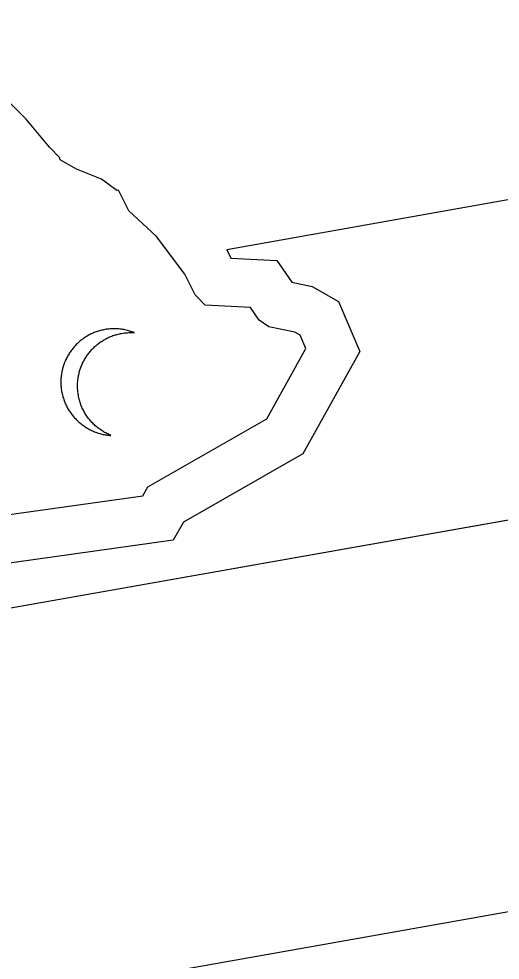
# Model space of a CAD drawing. Extents: x 1581789 to 1622364, y 1043167 to 1103486.
# Drawn here: x 1611828.091 to 1611830.582, y 1090926.418 to 1090931.293 of the extents above; entities that cross this region are included whole.
import ezdxf

# ---------------------------------------------------------------- set-up
doc = ezdxf.new("R2010")
doc.units = 0
doc.layers.add('RD_PD_ALT1_TX', color=7, linetype='Continuous')

msp = doc.modelspace()

# ---------------------------------------------------------------- linework, layer by layer
at = {"layer": 'RD_PD_ALT1_TX'}
for p, q in [((1611828.1302, 1090930.7741), (1611827.8485, 1090931.0524)), ((1611828.2504, 1090930.6277), (1611828.1302, 1090930.7741)), ((1611828.3031, 1090930.5736), (1611828.2504, 1090930.6277)), ((1611828.305, 1090930.563), (1611828.3031, 1090930.5736)), ((1611828.3906, 1090930.5152), (1611828.305, 1090930.563)), ((1611828.5197, 1090930.4634), (1611828.3906, 1090930.5152)), ((1611828.5989, 1090930.4039), (1611828.5197, 1090930.4634)), ((1611828.6075, 1090930.4054), (1611828.5989, 1090930.4039)), ((1611828.6606, 1090930.2986), (1611828.6075, 1090930.4054)), ((1611828.8039, 1090930.1664), (1611828.6606, 1090930.2986)), ((1611828.9512, 1090929.9703), (1611828.8039, 1090930.1664)), ((1611829.0043, 1090929.8636), (1611828.9512, 1090929.9703)), ((1611829.0565, 1090929.8098), (1611829.0043, 1090929.8636)), ((1611829.2906, 1090929.7977), (1611829.0565, 1090929.8098)), ((1611829.3359, 1090929.7323), (1611829.2906, 1090929.7977)), ((1611829.3853, 1090929.6988), (1611829.3359, 1090929.7323)), ((1611817.959, 1090926.4525), (1611836.1644, 1090929.6816)), ((1611817.9685, 1090926.4542), (1611836.174, 1090929.6833)), ((1611829.5191, 1090929.6705), (1611829.3853, 1090929.6988)), ((1611829.548, 1090929.6541), (1611829.5191, 1090929.6705)), ((1611829.5773, 1090929.5853), (1611829.548, 1090929.6541)), ((1611829.3756, 1090929.2221), (1611829.5773, 1090929.5853)), ((1611828.7593, 1090928.8695), (1611829.3756, 1090929.2221)), ((1611828.733, 1090928.823), (1611828.7593, 1090928.8695)), ((1611827.3237, 1090928.6258), (1611828.733, 1090928.823))]:
    msp.add_line(p, q, dxfattribs=at)
for points in [[(1611835.8884, 1090931.293), (1611829.1672, 1090930.0972), (1611829.1891, 1090930.0536), (1611829.4262, 1090930.0412), (1611829.5037, 1090929.9294), (1611829.6092, 1090929.9071), (1611829.7458, 1090929.8289), (1611829.8553, 1090929.5709), (1611829.5607, 1090929.04), (1611828.9436, 1090928.6868), (1611828.8904, 1090928.5929), (1611827.2425, 1090928.3624), (1611826.8332, 1090928.7322), (1611825.834, 1090928.5732), (1611825.4841, 1090928.8301), (1611824.7917, 1090929.3211), (1611817.6836, 1090928.0603)], [(1611828.6892, 1090929.6679), (1611828.6835, 1090929.6702), (1611828.6774, 1090929.6723), (1611828.6714, 1090929.6745), (1611828.6654, 1090929.6763), (1611828.6594, 1090929.6781), (1611828.6534, 1090929.6798), (1611828.647, 1090929.6812), (1611828.6407, 1090929.6825), (1611828.6344, 1090929.6838), (1611828.6281, 1090929.6847), (1611828.6219, 1090929.6856), (1611828.6156, 1090929.6866), (1611828.609, 1090929.687), (1611828.6028, 1090929.6875), (1611828.5963, 1090929.688), (1611828.5897, 1090929.6881), (1611828.5832, 1090929.6881), (1611828.5767, 1090929.6882), (1611828.5703, 1090929.6879), (1611828.5634, 1090929.6875), (1611828.5571, 1090929.6867), (1611828.5503, 1090929.6859), (1611828.5435, 1090929.6851), (1611828.5368, 1090929.684), (1611828.5313, 1090929.683), (1611828.5255, 1090929.6815), (1611828.5196, 1090929.6805), (1611828.5142, 1090929.6787), (1611828.5084, 1090929.6773), (1611828.503, 1090929.6755), (1611828.4976, 1090929.6738), (1611828.4919, 1090929.6719), (1611828.4865, 1090929.6702), (1611828.4812, 1090929.668), (1611828.4759, 1090929.6658), (1611828.4706, 1090929.6633), (1611828.4657, 1090929.6612), (1611828.4605, 1090929.6586), (1611828.4557, 1090929.6558), (1611828.4505, 1090929.6532), (1611828.4457, 1090929.6503), (1611828.4409, 1090929.6474), (1611828.4362, 1090929.6446), (1611828.4315, 1090929.6413), (1611828.4268, 1090929.638), (1611828.4225, 1090929.6348), (1611828.4178, 1090929.6316), (1611828.4135, 1090929.6284), (1611828.4092, 1090929.6248), (1611828.405, 1090929.6212), (1611828.4007, 1090929.6176), (1611828.3966, 1090929.6136), (1611828.3927, 1090929.6101), (1611828.3886, 1090929.6061), (1611828.3848, 1090929.6021), (1611828.3811, 1090929.5978), (1611828.3773, 1090929.5939), (1611828.374, 1090929.5897), (1611828.3703, 1090929.5854), (1611828.367, 1090929.5811), (1611828.3637, 1090929.5765), (1611828.3604, 1090929.5722), (1611828.3572, 1090929.5676), (1611828.354, 1090929.563), (1611828.3511, 1090929.5584), (1611828.3483, 1090929.5538), (1611828.3455, 1090929.5489), (1611828.3427, 1090929.5439), (1611828.3403, 1090929.5394), (1611828.3375, 1090929.5344), (1611828.3352, 1090929.5292), (1611828.3328, 1090929.5243), (1611828.3309, 1090929.519), (1611828.3285, 1090929.5142), (1611828.3266, 1090929.5089), (1611828.3247, 1090929.5037), (1611828.3227, 1090929.4985), (1611828.3213, 1090929.493), (1611828.3194, 1090929.4878), (1611828.3179, 1090929.4822), (1611828.3168, 1090929.4771), (1611828.3153, 1090929.4716), (1611828.3143, 1090929.4661), (1611828.3132, 1090929.4607), (1611828.3121, 1090929.4552), (1611828.3115, 1090929.4494), (1611828.3105, 1090929.4439), (1611828.3099, 1090929.4381), (1611828.3096, 1090929.4328), (1611828.309, 1090929.427), (1611828.3088, 1090929.4213), (1611828.3086, 1090929.4156), (1611828.3088, 1090929.4099), (1611828.3091, 1090929.4039), (1611828.3092, 1090929.3982), (1611828.3094, 1090929.3926), (1611828.3101, 1090929.3866), (1611828.3103, 1090929.3809), (1611828.3113, 1090929.375)], [(1611828.4196, 1090929.2776), (1611828.4174, 1090929.2833), (1611828.4147, 1090929.289), (1611828.4124, 1090929.295), (1611828.4106, 1090929.3008), (1611828.4084, 1090929.3065), (1611828.4065, 1090929.3127), (1611828.405, 1090929.3185), (1611828.4035, 1090929.3247), (1611828.402, 1090929.331), (1611828.4005, 1090929.3372), (1611828.3994, 1090929.3435), (1611828.3983, 1090929.3494), (1611828.3978, 1090929.355), (1611828.3967, 1090929.3609), (1611828.396, 1090929.3669), (1611828.3959, 1090929.3725), (1611828.3953, 1090929.3781), (1611828.395, 1090929.3842), (1611828.3952, 1090929.3899), (1611828.395, 1090929.3955), (1611828.3952, 1090929.4013), (1611828.3954, 1090929.407), (1611828.396, 1090929.4128), (1611828.3962, 1090929.4185), (1611828.3969, 1090929.4239), (1611828.3979, 1090929.4298), (1611828.3986, 1090929.4352), (1611828.3996, 1090929.4406), (1611828.4007, 1090929.4461), (1611828.4017, 1090929.4516), (1611828.4032, 1090929.4571), (1611828.4043, 1090929.4626), (1611828.4057, 1090929.4681), (1611828.4076, 1090929.4734), (1611828.4092, 1090929.4785), (1611828.4111, 1090929.4837), (1611828.413, 1090929.4889), (1611828.4149, 1090929.4941), (1611828.4172, 1090929.4994), (1611828.4192, 1090929.5042), (1611828.4215, 1090929.5095), (1611828.4239, 1090929.5144), (1611828.4267, 1090929.5194), (1611828.4291, 1090929.5243), (1611828.4318, 1090929.5292), (1611828.4347, 1090929.5338), (1611828.4375, 1090929.5384), (1611828.4403, 1090929.5433), (1611828.4436, 1090929.5476), (1611828.4469, 1090929.5522), (1611828.4501, 1090929.5569), (1611828.4534, 1090929.5611), (1611828.4567, 1090929.5653), (1611828.4604, 1090929.5697), (1611828.4637, 1090929.5739), (1611828.4674, 1090929.5782), (1611828.4712, 1090929.5821), (1611828.475, 1090929.586), (1611828.4792, 1090929.59), (1611828.4829, 1090929.594), (1611828.4872, 1090929.5976), (1611828.4914, 1090929.6011), (1611828.4956, 1090929.6047), (1611828.4999, 1090929.6083), (1611828.5041, 1090929.6119), (1611828.5088, 1090929.6152), (1611828.5131, 1090929.6184), (1611828.5178, 1090929.6217), (1611828.5226, 1090929.6246), (1611828.5274, 1090929.6274), (1611828.5321, 1090929.6303), (1611828.5369, 1090929.6332), (1611828.5421, 1090929.6361), (1611828.5469, 1090929.6386), (1611828.5522, 1090929.6412), (1611828.557, 1090929.6437), (1611828.5623, 1090929.6458), (1611828.5676, 1090929.648), (1611828.5729, 1090929.6501), (1611828.5782, 1090929.6523), (1611828.584, 1090929.6541), (1611828.5894, 1090929.6559), (1611828.5948, 1090929.6573), (1611828.6006, 1090929.6591), (1611828.606, 1090929.6605), (1611828.6118, 1090929.6619), (1611828.6178, 1090929.663), (1611828.6233, 1090929.6639), (1611828.6308, 1090929.6653), (1611828.6383, 1090929.6662), (1611828.6455, 1090929.6671), (1611828.6531, 1090929.6676), (1611828.6603, 1090929.6681), (1611828.6676, 1090929.6682), (1611828.6749, 1090929.6682), (1611828.6818, 1090929.6682), (1611828.6892, 1090929.6679), (1611828.6892, 1090929.6679)], [(1611828.3113, 1090929.375), (1611828.312, 1090929.369), (1611828.313, 1090929.3631), (1611828.3141, 1090929.3572), (1611828.3155, 1090929.3514), (1611828.317, 1090929.3452), (1611828.3185, 1090929.3393), (1611828.3199, 1090929.3335), (1611828.3217, 1090929.3277), (1611828.3236, 1090929.3219), (1611828.3257, 1090929.3166), (1611828.3276, 1090929.3109), (1611828.3298, 1090929.3052), (1611828.3324, 1090929.2999), (1611828.3349, 1090929.2947), (1611828.3375, 1090929.2891), (1611828.3401, 1090929.2838), (1611828.3426, 1090929.2786), (1611828.3456, 1090929.2734), (1611828.3485, 1090929.2687), (1611828.3518, 1090929.2636), (1611828.3547, 1090929.2588), (1611828.358, 1090929.2541), (1611828.3617, 1090929.2491), (1611828.365, 1090929.2444), (1611828.3686, 1090929.2401), (1611828.3722, 1090929.2355), (1611828.3759, 1090929.2309), (1611828.3799, 1090929.2267), (1611828.3839, 1090929.2225), (1611828.3879, 1090929.2184), (1611828.3918, 1090929.2142), (1611828.3958, 1090929.2104), (1611828.4002, 1090929.2063), (1611828.4045, 1090929.2026), (1611828.4088, 1090929.1989), (1611828.4135, 1090929.1953), (1611828.4178, 1090929.1916), (1611828.4224, 1090929.1883), (1611828.4271, 1090929.1851), (1611828.4321, 1090929.1819), (1611828.4367, 1090929.1787), (1611828.4418, 1090929.1755), (1611828.4467, 1090929.1727), (1611828.4518, 1090929.1696), (1611828.4567, 1090929.1668), (1611828.4616, 1090929.1644), (1611828.467, 1090929.1617), (1611828.4723, 1090929.1594), (1611828.4775, 1090929.1571), (1611828.4828, 1090929.1548), (1611828.488, 1090929.1529), (1611828.4937, 1090929.1506), (1611828.4993, 1090929.1488), (1611828.5045, 1090929.1472), (1611828.5101, 1090929.1454), (1611828.5156, 1090929.1439), (1611828.5216, 1090929.1425), (1611828.5271, 1090929.1411), (1611828.533, 1090929.1401), (1611828.5384, 1090929.139), (1611828.5443, 1090929.1381), (1611828.5502, 1090929.1371), (1611828.556, 1090929.1365), (1611828.5621, 1090929.1359), (1611828.5679, 1090929.1357), (1611828.5622, 1090929.138), (1611828.5569, 1090929.1403), (1611828.5515, 1090929.143), (1611828.5462, 1090929.1457), (1611828.5408, 1090929.1484), (1611828.5355, 1090929.1511), (1611828.5304, 1090929.1543), (1611828.5254, 1090929.1575), (1611828.5204, 1090929.1606), (1611828.5154, 1090929.1638), (1611828.5103, 1090929.1674), (1611828.5055, 1090929.171), (1611828.5008, 1090929.1746), (1611828.4961, 1090929.1783), (1611828.4918, 1090929.182), (1611828.487, 1090929.186), (1611828.4827, 1090929.1901), (1611828.4783, 1090929.1942), (1611828.4743, 1090929.1984), (1611828.4698, 1090929.2028), (1611828.4658, 1090929.207), (1611828.4622, 1090929.2116), (1611828.4581, 1090929.2162), (1611828.4545, 1090929.2208), (1611828.4508, 1090929.2255), (1611828.4471, 1090929.2305), (1611828.4437, 1090929.2356), (1611828.4404, 1090929.2403), (1611828.4371, 1090929.2454), (1611828.4337, 1090929.2509), (1611828.4307, 1090929.256), (1611828.4278, 1090929.2612), (1611828.4252, 1090929.2668), (1611828.4222, 1090929.272), (1611828.4196, 1090929.2776)], [(1611834.3129, 1090927.322), (1611820.5281, 1090924.8769)]]:
    msp.add_lwpolyline(points, dxfattribs=at)

doc.saveas('drawing.dxf')
